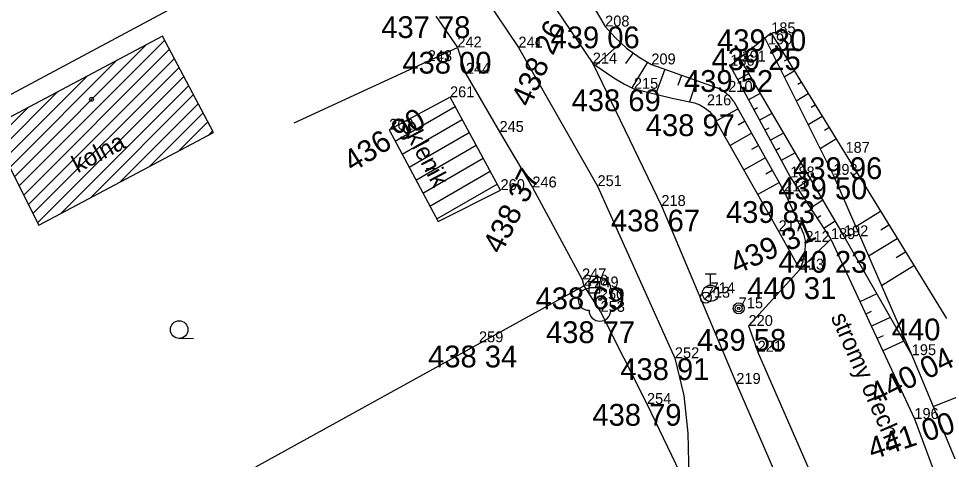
# Model space of a CAD drawing. Extents: x -559180 to -551373, y -1076947 to -1072071.
# Drawn here: x -553918.58 to -553876.27, y -1073949.68 to -1073929.43 of the extents above; entities that cross this region are included whole.
import ezdxf

# ---------------------------------------------------------------- set-up
doc = ezdxf.new("R2010")
doc.units = 0
for name, color, linetype in [('12_PLOTY', 7, 'Continuous'), ('14_BUDOVY', 7, 'Continuous'), ('17_KOMUNIKACE', 7, 'Continuous'), ('1_VODA_ZN', 7, 'Continuous'), ('26_SRAFY', 7, 'Continuous'), ('27_HRANA_PATA', 7, 'Continuous'), ('2_VODOVOD', 7, 'Continuous'), ('32', 7, 'Continuous'), ('34_ZELEN', 7, 'Continuous'), ('3_BODY', 7, 'Continuous'), ('40_KANAL_ZN', 7, 'Continuous'), ('45_ZN_KULTURY', 7, 'Continuous'), ('47_ZN_STAV_OBJ$', 7, 'Continuous'), ('52_POPIS_UCELOVY', 7, 'Continuous'), ('6_VYSKY', 7, 'Continuous')]:
    doc.layers.add(name, color=color, linetype=linetype)

# ---------------------------------------------------------------- blocks, each defined once
blk = doc.blocks.new('VP')
at = {"layer": '40_KANAL_ZN'}
blk.add_line((-0.25, 0), (0.25, 0), dxfattribs=at)
blk.add_lwpolyline([(-0.25, -0.25), (0.25, -0.25), (0.25, 0.25), (-0.25, 0.25)], close=True, dxfattribs=at)
blk = doc.blocks.new('STL')
at = {"layer": '34_ZELEN'}
blk.add_circle((0, 0), 0.05, dxfattribs=at)
for centre, start, end in [((0, 0.5), 0, 180), ((-0.5, 0), 90, 270), ((0.5, 0), 270, 90), ((0, -0.5), 180, 0)]:
    blk.add_arc(centre, 0.5, start, end, dxfattribs=at)
blk = doc.blocks.new('BZ')
at = {"layer": '47_ZN_STAV_OBJ$'}
blk.add_circle((0, 0), 0.0875, dxfattribs=at)
blk = doc.blocks.new('BD')
at = {"layer": '47_ZN_STAV_OBJ$'}
blk.add_line((-0.25, 0), (0.25, 0), dxfattribs=at)
blk = doc.blocks.new('ZAHRAD')
at = {"layer": '45_ZN_KULTURY'}
blk.add_line((0, 0), (0.65, 0.003), dxfattribs=at)
blk.add_circle((0, 0.403), 0.403, dxfattribs=at)
blk = doc.blocks.new('SV')
at = {"layer": '1_VODA_ZN'}
blk.add_circle((0, 0), 0.25, dxfattribs=at)
blk = doc.blocks.new('HYP')
at = {"layer": '1_VODA_ZN'}
for p, q in [((-0.25, 0.9), (0.25, 0.9)), ((0, 0.375), (0, 0.9)), ((-0.265, -0.265), (0.265, 0.265))]:
    blk.add_line(p, q, dxfattribs=at)
blk.add_circle((0, 0), 0.375, dxfattribs=at)
blk = doc.blocks.new('OSV')
at = {"layer": '1_VODA_ZN'}
for radius in [0.25, 0.158, 0.05]:
    blk.add_circle((0, 0), radius, dxfattribs=at)
blk = doc.blocks.new('POINT_DISPLAY')
blk.add_line((0, 0), (0, 0))

msp = doc.modelspace()

# ---------------------------------------------------------------- linework, layer by layer
at = {"layer": '12_PLOTY'}
for p, q in [((-553933.7, -1073940.82), (-553903.92, -1073924.87)), ((-553899.43, -1073929.33), (-553898.44, -1073930.76)), ((-553905.927, -1073934.228), (-553898.44, -1073930.76)), ((-553898.44, -1073930.76), (-553898.05, -1073931.97)), ((-553898.05, -1073931.97), (-553896.51, -1073934.64)), ((-553896.51, -1073934.64), (-553895, -1073937.19)), ((-553895, -1073937.19), (-553892.72, -1073941.41)), ((-553881.3, -1073939.56), (-553882.73, -1073940.96)), ((-553881.3, -1073939.56), (-553877.47, -1073947.82)), ((-553885.08, -1073943.55), (-553882.73, -1073940.96)), ((-553892.72, -1073941.41), (-553892.64, -1073941.7)), ((-553907.69, -1073950.01), (-553892.64, -1073941.7)), ((-553892.64, -1073941.7), (-553891.87, -1073942.9)), ((-553891.87, -1073942.9), (-553889.74, -1073947.13)), ((-553885.08, -1073943.55), (-553884.66, -1073944.73)), ((-553881.1, -1073952.85), (-553884.66, -1073944.73)), ((-553889.74, -1073947.13), (-553887.81, -1073951.16)), ((-553877.47, -1073947.82), (-553875.63, -1073952.73))]:
    msp.add_line(p, q, dxfattribs=at)
at = {"layer": '14_BUDOVY'}
for p, q in [((-553911.97, -1073930.24), (-553919.9, -1073934.45)), ((-553909.63, -1073934.66), (-553911.97, -1073930.24)), ((-553898.78, -1073933.05), (-553901.57, -1073934.54)), ((-553896.46, -1073937.31), (-553898.78, -1073933.05)), ((-553919.9, -1073934.45), (-553917.65, -1073938.92)), ((-553917.65, -1073938.92), (-553909.63, -1073934.66)), ((-553901.57, -1073934.54), (-553899.33, -1073938.75)), ((-553899.33, -1073938.75), (-553896.46, -1073937.31))]:
    msp.add_line(p, q, dxfattribs=at)
at = {"layer": '17_KOMUNIKACE'}
for p, q in [((-553902.41, -1073920.61), (-553895.64, -1073930.77)), ((-553896.24, -1073925.54), (-553892.23, -1073931.5)), ((-553895.64, -1073930.77), (-553892.01, -1073937.13)), ((-553892.23, -1073931.5), (-553889.08, -1073938.04)), ((-553892.01, -1073937.13), (-553888.46, -1073945.03)), ((-553889.08, -1073938.04), (-553885.64, -1073946.21)), ((-553885.64, -1073946.21), (-553879.14, -1073961.15))]:
    msp.add_line(p, q, dxfattribs=at)
msp.add_lwpolyline([(-553888.46, -1073945.03), (-553888.052, -1073946.738), (-553887.859, -1073948.473), (-553887.81, -1073951.16)], dxfattribs=at)
at = {"layer": '26_SRAFY'}
for p, q in [((-553890.942, -1073930.549), (-553892.1, -1073931.589)), ((-553883.992, -1073931.014), (-553883.624, -1073930.788)), ((-553890.375, -1073931.008), (-553890.723, -1073931.498)), ((-553883.429, -1073931.384), (-553883.305, -1073931.308)), ((-553889.716, -1073931.436), (-553890.441, -1073932.612)), ((-553888.925, -1073931.76), (-553889.329, -1073932.893)), ((-553888.159, -1073932.033), (-553888.326, -1073932.502)), ((-553885.073, -1073931.967), (-553885.577, -1073932.238)), ((-553883.444, -1073932.11), (-553882.985, -1073931.829)), ((-553887.47, -1073932.279), (-553887.786, -1073933.258)), ((-553885.171, -1073932.618), (-553885.327, -1073932.702)), ((-553882.817, -1073932.442), (-553882.666, -1073932.349)), ((-553884.54, -1073932.877), (-553885.077, -1073933.166)), ((-553882.895, -1073933.206), (-553882.346, -1073932.87)), ((-553882.205, -1073933.5), (-553882.027, -1073933.39)), ((-553886.579, -1073934.142), (-553885.574, -1073933.579)), ((-553884.662, -1073933.541), (-553884.828, -1073933.63)), ((-553884.007, -1073933.787), (-553884.578, -1073934.094)), ((-553885.559, -1073934.31), (-553885.259, -1073934.142)), ((-553882.346, -1073934.303), (-553881.707, -1073933.911)), ((-553885.94, -1073935.264), (-553884.943, -1073934.705)), ((-553884.152, -1073934.463), (-553884.329, -1073934.558)), ((-553883.474, -1073934.696), (-553884.079, -1073935.022)), ((-553881.593, -1073934.557), (-553881.388, -1073934.431)), ((-553881.797, -1073935.399), (-553881.068, -1073934.952)), ((-553884.926, -1073935.435), (-553884.628, -1073935.268)), ((-553883.643, -1073935.385), (-553883.829, -1073935.486)), ((-553885.302, -1073936.386), (-553884.312, -1073935.831)), ((-553882.941, -1073935.606), (-553883.58, -1073935.95)), ((-553884.292, -1073936.56), (-553883.997, -1073936.395)), ((-553882.239, -1073936.803), (-553882.849, -1073937.204)), ((-553884.663, -1073937.508), (-553883.681, -1073936.958)), ((-553882.366, -1073937.555), (-553882.542, -1073937.671)), ((-553881.674, -1073937.769), (-553882.235, -1073938.138)), ((-553881.767, -1073938.498), (-553881.928, -1073938.604)), ((-553880.159, -1073938.982), (-553879.023, -1073938.284)), ((-553881.108, -1073938.734), (-553881.621, -1073939.071)), ((-553879.008, -1073939.132), (-553878.641, -1073938.906)), ((-553879.571, -1073940.333), (-553878.26, -1073939.528)), ((-553878.298, -1073940.408), (-553877.878, -1073940.15)), ((-553878.984, -1073941.685), (-553877.496, -1073940.772)), ((-553879.192, -1073942.078), (-553879.966, -1073942.437)), ((-553879.458, -1073942.887), (-553879.704, -1073943.001)), ((-553878.574, -1073943.162), (-553879.443, -1073943.565)), ((-553878.906, -1073944.002), (-553879.181, -1073944.13)), ((-553877.956, -1073944.247), (-553878.92, -1073944.694)), ((-553876.614, -1073947.243), (-553874.7, -1073946.483))]:
    msp.add_line(p, q, dxfattribs=at)
at = {"layer": '27_HRANA_PATA'}
for p, q in [((-553894.63, -1073924.7), (-553891.66, -1073929.8)), ((-553884.04, -1073930.11), (-553885.92, -1073931.6)), ((-553884.33, -1073930.34), (-553881.19, -1073936.61)), ((-553884.04, -1073930.11), (-553876, -1073943.21)), ((-553885.489, -1073931.258), (-553880.7, -1073939.43)), ((-553889.54, -1073931.54), (-553886.522, -1073932.617)), ((-553885.92, -1073931.6), (-553883.16, -1073936.73)), ((-553885.759, -1073933.249), (-553883.45, -1073937.37)), ((-553886.725, -1073933.885), (-553883.7, -1073939.2)), ((-553883.16, -1073936.73), (-553881.3, -1073939.56)), ((-553881.19, -1073936.61), (-553877.59, -1073944.89)), ((-553883.7, -1073939.2), (-553882.73, -1073940.96)), ((-553880.7, -1073939.43), (-553877.59, -1073944.89)), ((-553877.59, -1073944.89), (-553874.72, -1073951.81))]:
    msp.add_line(p, q, dxfattribs=at)
for points in [[(-553891.66, -1073929.8), (-553891.206, -1073930.306), (-553890.676, -1073930.794), (-553890.049, -1073931.24), (-553889.54, -1073931.54)], [(-553892.23, -1073931.5), (-553891.262, -1073932.16), (-553890.774, -1073932.453), (-553890.34, -1073932.66)], [(-553885.759, -1073933.249), (-553885.893, -1073933.067), (-553886.078, -1073932.885), (-553886.283, -1073932.739), (-553886.522, -1073932.617)], [(-553890.34, -1073932.66), (-553888.586, -1073933.095), (-553887.558, -1073933.304)], [(-553887.558, -1073933.304), (-553887.322, -1073933.401), (-553887.067, -1073933.555), (-553886.876, -1073933.708), (-553886.725, -1073933.885)], [(-553883.45, -1073937.37), (-553882.724, -1073938.93), (-553882.557, -1073939.321), (-553882.47, -1073939.69)], [(-553882.47, -1073939.69), (-553882.501, -1073940.06), (-553882.543, -1073940.339), (-553882.598, -1073940.632), (-553882.73, -1073940.96)]]:
    msp.add_lwpolyline(points, dxfattribs=at)
at = {"layer": '2_VODOVOD'}
msp.add_line((-553887.04, -1073942.25), (-553886.82, -1073942.05), dxfattribs=at)
at = {"layer": '32'}
for p, q in [((-553918.557, -1073937.118), (-553911.869, -1073930.43)), ((-553918.77, -1073936.695), (-553912.706, -1073930.631)), ((-553918.344, -1073937.541), (-553911.649, -1073930.846)), ((-553918.983, -1073936.271), (-553914.063, -1073931.351)), ((-553918.131, -1073937.965), (-553911.429, -1073931.262)), ((-553917.918, -1073938.388), (-553911.208, -1073931.679)), ((-553919.196, -1073935.848), (-553915.419, -1073932.071)), ((-553917.705, -1073938.811), (-553910.988, -1073932.095)), ((-553916.641, -1073938.384), (-553910.768, -1073932.511)), ((-553919.409, -1073935.425), (-553916.776, -1073932.792)), ((-553915.284, -1073937.663), (-553910.548, -1073932.927)), ((-553913.926, -1073936.942), (-553910.327, -1073933.343)), ((-553901.293, -1073935.061), (-553898.548, -1073933.476)), ((-553919.622, -1073935.001), (-553918.133, -1073933.512)), ((-553912.569, -1073936.221), (-553910.107, -1073933.759)), ((-553911.211, -1073935.5), (-553909.887, -1073934.175)), ((-553900.976, -1073935.657), (-553898.225, -1073934.069)), ((-553909.854, -1073934.779), (-553909.666, -1073934.591)), ((-553900.658, -1073936.253), (-553897.902, -1073934.662)), ((-553900.341, -1073936.849), (-553897.579, -1073935.255)), ((-553900.024, -1073937.446), (-553897.256, -1073935.848)), ((-553899.707, -1073938.042), (-553896.933, -1073936.441)), ((-553899.389, -1073938.638), (-553896.61, -1073937.034))]:
    msp.add_line(p, q, dxfattribs=at)

# ---------------------------------------------------------------- block references
at = {"layer": '1_VODA_ZN'}
for name, p in [('POINT_DISPLAY', (-553891.66, -1073929.8)), ('POINT_DISPLAY', (-553884.04, -1073930.11)), ('POINT_DISPLAY', (-553898.44, -1073930.76)), ('POINT_DISPLAY', (-553895.64, -1073930.77)), ('POINT_DISPLAY', (-553884.19, -1073930.62)), ('POINT_DISPLAY', (-553899.8, -1073931.39)), ('POINT_DISPLAY', (-553892.23, -1073931.5)), ('POINT_DISPLAY', (-553889.54, -1073931.54)), ('POINT_DISPLAY', (-553885.92, -1073931.6)), ('POINT_DISPLAY', (-553885.4, -1073931.41)), ('POINT_DISPLAY', (-553898.05, -1073931.97)), ('POINT_DISPLAY', (-553898.78, -1073933.05)), ('POINT_DISPLAY', (-553890.34, -1073932.66)), ('POINT_DISPLAY', (-553886.01, -1073932.8)), ('POINT_DISPLAY', (-553886.99, -1073933.42)), ('POINT_DISPLAY', (-553901.57, -1073934.54)), ('POINT_DISPLAY', (-553896.51, -1073934.64)), ('POINT_DISPLAY', (-553880.63, -1073935.6)), ('POINT_DISPLAY', (-553883.16, -1073936.73)), ('POINT_DISPLAY', (-553881.19, -1073936.61)), ('POINT_DISPLAY', (-553895, -1073937.19)), ('POINT_DISPLAY', (-553892.01, -1073937.13)), ('POINT_DISPLAY', (-553896.46, -1073937.31)), ('POINT_DISPLAY', (-553883.45, -1073937.37)), ('POINT_DISPLAY', (-553889.08, -1073938.04)), ('POINT_DISPLAY', (-553883.7, -1073939.2)), ('POINT_DISPLAY', (-553882.47, -1073939.69)), ('POINT_DISPLAY', (-553881.3, -1073939.56)), ('POINT_DISPLAY', (-553880.7, -1073939.43)), ('POINT_DISPLAY', (-553882.73, -1073940.96)), ('POINT_DISPLAY', (-553892.72, -1073941.41)), ('HYP', (-553886.82, -1073942.05)), ('POINT_DISPLAY', (-553892.64, -1073941.7)), ('POINT_DISPLAY', (-553892.16, -1073941.78)), ('POINT_DISPLAY', (-553891.9, -1073942.33)), ('SV', (-553887.04, -1073942.25)), ('POINT_DISPLAY', (-553887.04, -1073942.25)), ('POINT_DISPLAY', (-553886.82, -1073942.05)), ('OSV', (-553885.53, -1073942.74)), ('POINT_DISPLAY', (-553885.53, -1073942.74)), ('POINT_DISPLAY', (-553891.87, -1073942.9)), ('POINT_DISPLAY', (-553885.08, -1073943.55)), ('POINT_DISPLAY', (-553897.45, -1073944.3)), ('POINT_DISPLAY', (-553884.66, -1073944.73)), ('POINT_DISPLAY', (-553877.59, -1073944.89)), ('POINT_DISPLAY', (-553888.46, -1073945.03)), ('POINT_DISPLAY', (-553885.64, -1073946.21)), ('POINT_DISPLAY', (-553889.74, -1073947.13)), ('POINT_DISPLAY', (-553877.47, -1073947.82))]:
    msp.add_blockref(name, p, dxfattribs=at)
at = {"layer": '34_ZELEN'}
msp.add_blockref('STL', (-553891.9, -1073942.33), dxfattribs=at)
at = {"layer": '40_KANAL_ZN'}
msp.add_blockref('VP', (-553892.16, -1073941.78), dxfattribs=at)
at = {"layer": '45_ZN_KULTURY'}
msp.add_blockref('ZAHRAD', (-553911.208, -1073944.119), dxfattribs=at)
at = {"layer": '47_ZN_STAV_OBJ$'}
for name, p in [('BZ', (-553915.234, -1073933.144)), ('BD', (-553899.622, -1073936.321))]:
    msp.add_blockref(name, p, dxfattribs=at)

# ---------------------------------------------------------------- texts
at = {"layer": '3_BODY'}
for s, p in [('208', (-553891.66, -1073929.8)), ('185', (-553884.04, -1073930.11)), ('242', (-553898.44, -1073930.76)), ('241', (-553895.64, -1073930.77)), ('190', (-553884.19, -1073930.62)), ('243', (-553899.8, -1073931.39)), ('191', (-553885.4, -1073931.41)), ('214', (-553892.23, -1073931.5)), ('209', (-553889.54, -1073931.54)), ('186', (-553885.92, -1073931.6)), ('244', (-553898.05, -1073931.97)), ('215', (-553890.34, -1073932.66)), ('261', (-553898.78, -1073933.05)), ('210', (-553886.01, -1073932.8)), ('216', (-553886.99, -1073933.42)), ('262', (-553901.57, -1073934.54)), ('245', (-553896.51, -1073934.64)), ('187', (-553880.63, -1073935.6)), ('188', (-553883.16, -1073936.73)), ('193', (-553881.19, -1073936.61)), ('260', (-553896.46, -1073937.31)), ('246', (-553895, -1073937.19)), ('251', (-553892.01, -1073937.13)), ('211', (-553883.45, -1073937.37)), ('218', (-553889.08, -1073938.04)), ('217', (-553883.7, -1073939.2)), ('192', (-553880.7, -1073939.43)), ('212', (-553882.47, -1073939.69)), ('189', (-553881.3, -1073939.56)), ('213', (-553882.73, -1073940.96)), ('247', (-553892.72, -1073941.41)), ('248', (-553892.64, -1073941.7)), ('249', (-553892.16, -1073941.78)), ('250', (-553891.9, -1073942.33)), ('713', (-553887.04, -1073942.25)), ('714', (-553886.82, -1073942.05)), ('715', (-553885.53, -1073942.74)), ('253', (-553891.87, -1073942.9)), ('220', (-553885.08, -1073943.55)), ('259', (-553897.45, -1073944.3)), ('221', (-553884.66, -1073944.73)), ('195', (-553877.59, -1073944.89)), ('252', (-553888.46, -1073945.03)), ('219', (-553885.64, -1073946.21)), ('254', (-553889.74, -1073947.13)), ('196', (-553877.47, -1073947.82))]:
    msp.add_text(s, height=0.5, dxfattribs=at).set_placement(p)
at = {"layer": '52_POPIS_UCELOVY'}
for s, rotation, p in [('sklenik', 298.0159, (-553901.046, -1073934.354)), ('kolna', 27.976, (-553915.867, -1073936.543)), ('stromy orechu', 293.6738, (-553881.321, -1073943.14))]:
    msp.add_text(s, height=0.8, rotation=rotation, dxfattribs=at).set_placement(p)
at = {"layer": '6_VYSKY'}
for s, p in [('437 78', (-553901.935, -1073930.33)), ('439 06', (-553894.165, -1073930.8)), ('439 30', (-553886.525, -1073930.929)), ('439 25', (-553886.776, -1073931.802)), ('438 00', (-553900.965, -1073931.962)), ('439 52', (-553888.042, -1073932.802)), ('438 69', (-553893.199, -1073933.689)), ('438 97', (-553889.796, -1073934.832)), ('439 96', (-553883.033, -1073936.805)), ('439 50', (-553883.719, -1073937.731)), ('439 83', (-553886.117, -1073938.818)), ('438 67', (-553891.396, -1073939.211)), ('440 23', (-553883.714, -1073941.105)), ('440 31', (-553885.144, -1073942.313)), ('438 69', (-553894.854, -1073942.78)), ('440 90', (-553878.505, -1073944.21)), ('438 77', (-553894.375, -1073944.335)), ('439 58', (-553887.444, -1073944.691)), ('438 34', (-553899.785, -1073945.451)), ('438 91', (-553890.965, -1073946.03)), ('438 79', (-553892.245, -1073948.13))]:
    msp.add_text(s, height=1, dxfattribs=at).set_placement(p)
for s, rotation, p in [('438 26', 66.1551, (-553895.105, -1073933.547)), ('436 90', 32.4952, (-553903.257, -1073936.519)), ('438 37', 63.4981, (-553896.431, -1073940.298)), ('439 31', 23.9845, (-553885.642, -1073941.195)), ('440 04', 26.565, (-553879.217, -1073947.188)), ('441 00', 18.536, (-553879.4, -1073949.701))]:
    msp.add_text(s, height=1, rotation=rotation, dxfattribs=at).set_placement(p)

doc.saveas('drawing.dxf')
